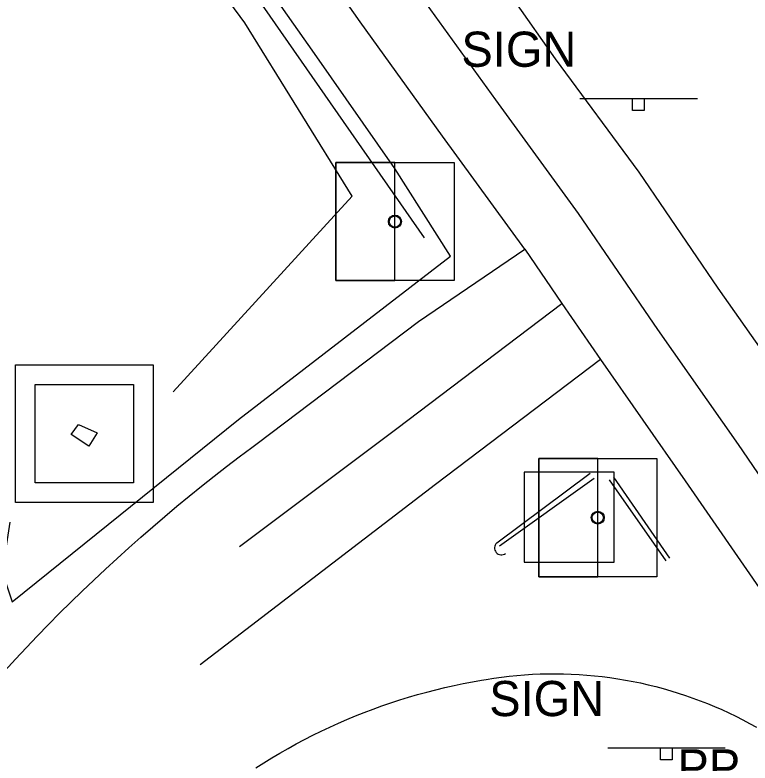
# Model space of a CAD drawing. Extents: x 1602514 to 1609837, y 863887 to 871157.
# Drawn here: x 1605054.9 to 1605185.6, y 867466.9 to 867599.9 of the extents above; entities that cross this region are included whole.
import ezdxf

# ---------------------------------------------------------------- set-up
doc = ezdxf.new("R2010")
doc.units = 0
for name, color, linetype in [('Drainage-Structures', 7, 'Continuous'), ('Lighting_Signals-Equipment', 7, 'Continuous'), ('Roadway-Signs', 7, 'Continuous'), ('Survey-Centerline', 7, 'Continuous'), ('Survey-Curbs', 7, 'Continuous'), ('Survey-Edge of pavement', 7, 'Continuous'), ('Survey-Misc paved surface', 7, 'Continuous'), ('Survey-Ridge Lines', 7, 'Continuous'), ('Survey-Safety', 7, 'Continuous'), ('Survey-Shoulders', 7, 'Continuous'), ('Utility-Pole', 7, 'Continuous')]:
    doc.layers.add(name, color=color, linetype=linetype)

msp = doc.modelspace()

# ---------------------------------------------------------------- linework, layer by layer
at = {"layer": 'Drainage-Structures'}
for p, q in [((1605054.93, 867537.67), (1605079.43, 867537.67)), ((1605054.93, 867513.17), (1605054.93, 867537.67)), ((1605054.93, 867537.67), (1605079.43, 867537.67)), ((1605054.93, 867513.17), (1605054.93, 867537.67)), ((1605079.43, 867537.67), (1605079.43, 867513.17)), ((1605079.43, 867537.67), (1605079.43, 867513.17)), ((1605058.43, 867534.17), (1605075.93, 867534.17)), ((1605058.43, 867516.67), (1605058.43, 867534.17)), ((1605058.43, 867534.17), (1605075.93, 867534.17)), ((1605058.43, 867516.67), (1605058.43, 867534.17)), ((1605075.93, 867534.17), (1605075.93, 867516.67)), ((1605075.93, 867534.17), (1605075.93, 867516.67)), ((1605075.93, 867516.67), (1605058.43, 867516.67)), ((1605075.93, 867516.67), (1605058.43, 867516.67)), ((1605079.43, 867513.17), (1605054.93, 867513.17)), ((1605079.43, 867513.17), (1605054.93, 867513.17))]:
    msp.add_line(p, q, dxfattribs=at)
at = {"layer": 'Lighting_Signals-Equipment'}
msp.add_lwpolyline([(1605145.44, 867502.59), (1605161.44, 867502.59), (1605161.44, 867518.59), (1605145.44, 867518.59)], close=True, dxfattribs=at)
msp.add_lwpolyline([(1605145.44, 867502.59), (1605161.44, 867502.59), (1605161.44, 867518.59), (1605145.44, 867518.59)], close=True, dxfattribs=at)
at = {"layer": 'Roadway-Signs'}
for p, q in [((1605155.35, 867585.01), (1605176.25, 867585.01)), ((1605155.35, 867585.01), (1605176.25, 867585.01)), ((1605164.7, 867582.91), (1605164.7, 867585.01)), ((1605164.7, 867582.91), (1605164.7, 867585.01)), ((1605165.75, 867585.01), (1605165.75, 867585.01)), ((1605165.75, 867585.01), (1605165.75, 867585.01)), ((1605166.8, 867585.01), (1605166.8, 867582.91)), ((1605166.8, 867585.01), (1605166.8, 867582.91)), ((1605166.8, 867582.91), (1605164.7, 867582.91)), ((1605166.8, 867582.91), (1605164.7, 867582.91)), ((1605160.3, 867469.54), (1605181.2, 867469.54)), ((1605160.3, 867469.54), (1605181.2, 867469.54)), ((1605169.65, 867467.44), (1605169.65, 867469.54)), ((1605169.65, 867467.44), (1605169.65, 867469.54)), ((1605170.7, 867469.54), (1605170.7, 867469.54)), ((1605170.7, 867469.54), (1605170.7, 867469.54)), ((1605171.75, 867469.54), (1605171.75, 867467.44)), ((1605171.75, 867469.54), (1605171.75, 867467.44)), ((1605171.75, 867467.44), (1605169.65, 867467.44)), ((1605171.75, 867467.44), (1605169.65, 867467.44))]:
    msp.add_line(p, q, dxfattribs=at)
at = {"layer": 'Survey-Centerline'}
for points in [[(1605327.6, 867318.56), (1605313.22, 867339), (1605298.86, 867359.47), (1605284.44, 867379.89), (1605270.09, 867400.35), (1605255.39, 867421.19), (1605241.04, 867441.66), (1605226.95, 867462.31), (1605212.21, 867482.51), (1605197.65, 867502.84), (1605183.56, 867523.49), (1605169.19, 867543.95), (1605155.09, 867564.59), (1605140.39, 867584.82), (1605125.75, 867605.1), (1605111.38, 867625.56), (1605097.29, 867646.2), (1605083.07, 867666.21), (1605068.76, 867686.71), (1605054.46, 867707.21)], [(1605327.6, 867318.56), (1605313.22, 867339), (1605298.86, 867359.47), (1605284.44, 867379.89), (1605270.09, 867400.35), (1605255.39, 867421.19), (1605241.04, 867441.66), (1605226.95, 867462.31), (1605212.21, 867482.51), (1605197.65, 867502.84), (1605183.56, 867523.49), (1605169.19, 867543.95), (1605155.09, 867564.59), (1605140.39, 867584.82), (1605125.75, 867605.1), (1605111.38, 867625.56), (1605097.29, 867646.2), (1605083.07, 867666.21), (1605068.76, 867686.71), (1605054.46, 867707.21)], [(1605094.78, 867505.36), (1605122.79, 867526.36), (1605152.14, 867548.55)], [(1605094.78, 867505.36), (1605122.79, 867526.36), (1605152.14, 867548.55)]]:
    msp.add_lwpolyline(points, dxfattribs=at)
at = {"layer": 'Survey-Curbs'}
for p, q in [((1605140.56, 867506), (1605157.18, 867518.39)), ((1605140.56, 867506), (1605157.18, 867518.39)), ((1605141.03, 867505.5), (1605157.89, 867517.5)), ((1605141.03, 867505.5), (1605157.89, 867517.5)), ((1605161.32, 867517.68), (1605171.26, 867503.26)), ((1605161.32, 867517.68), (1605171.26, 867503.26)), ((1605160.52, 867517.22), (1605170.65, 867502.83)), ((1605160.52, 867517.22), (1605170.65, 867502.83))]:
    msp.add_line(p, q, dxfattribs=at)
msp.add_arc((1605141.38, 867505.1), 1.23, 132.2213, 308.0657, dxfattribs=at)
msp.add_arc((1605141.38, 867505.1), 1.23, 132.2213, 308.0657, dxfattribs=at)
at = {"layer": 'Survey-Edge of pavement'}
for points in [[(1605097.93, 867523.66), (1605126.66, 867545.35), (1605145.52, 867558.24), (1605130.92, 867578.36), (1605116.29, 867598.64), (1605101.93, 867619.1), (1605087.6, 867639.59), (1605073.52, 867659.54), (1605059.21, 867680.04), (1605044.9, 867700.53), (1605030.59, 867721.03), (1605016.36, 867741.58), (1605013.22, 867745.82)], [(1605097.93, 867523.66), (1605126.66, 867545.35), (1605145.52, 867558.24), (1605130.92, 867578.36), (1605116.29, 867598.64), (1605101.93, 867619.1), (1605087.6, 867639.59), (1605073.52, 867659.54), (1605059.21, 867680.04), (1605044.9, 867700.53), (1605030.59, 867721.03), (1605016.36, 867741.58), (1605013.22, 867745.82)], [(1605053.05, 867483.25), (1605054.96, 867485.34), (1605056.89, 867487.4), (1605058.84, 867489.44), (1605060.81, 867491.47), (1605062.8, 867493.48), (1605064.81, 867495.47), (1605066.84, 867497.44), (1605068.88, 867499.39), (1605070.94, 867501.33), (1605073.02, 867503.24), (1605075.12, 867505.14), (1605077.23, 867507.01), (1605079.37, 867508.87), (1605081.52, 867510.71), (1605083.68, 867512.52), (1605085.86, 867514.32), (1605088.06, 867516.09), (1605090.28, 867517.85), (1605092.51, 867519.58), (1605094.76, 867521.3), (1605097.02, 867522.99), (1605097.93, 867523.66)], [(1605053.05, 867483.25), (1605054.96, 867485.34), (1605056.89, 867487.4), (1605058.84, 867489.44), (1605060.81, 867491.47), (1605062.8, 867493.48), (1605064.81, 867495.47), (1605066.84, 867497.44), (1605068.88, 867499.39), (1605070.94, 867501.33), (1605073.02, 867503.24), (1605075.12, 867505.14), (1605077.23, 867507.01), (1605079.37, 867508.87), (1605081.52, 867510.71), (1605083.68, 867512.52), (1605085.86, 867514.32), (1605088.06, 867516.09), (1605090.28, 867517.85), (1605092.51, 867519.58), (1605094.76, 867521.3), (1605097.02, 867522.99), (1605097.93, 867523.66)], [(1605097.73, 867466.01), (1605099.14, 867466.9), (1605100.56, 867467.78), (1605101.99, 867468.63), (1605103.44, 867469.45), (1605104.9, 867470.26), (1605106.37, 867471.04), (1605107.86, 867471.8), (1605109.35, 867472.54), (1605110.86, 867473.25), (1605112.38, 867473.93), (1605113.91, 867474.6), (1605115.45, 867475.24), (1605117, 867475.85), (1605118.56, 867476.45), (1605120.12, 867477.01), (1605121.7, 867477.55), (1605123.29, 867478.07), (1605124.88, 867478.56), (1605126.48, 867479.03), (1605128.09, 867479.47), (1605129.7, 867479.89), (1605131.32, 867480.28), (1605132.95, 867480.65), (1605134.58, 867480.99), (1605136.22, 867481.3), (1605137.86, 867481.59), (1605138.65, 867481.72)], [(1605097.73, 867466.01), (1605099.14, 867466.9), (1605100.56, 867467.78), (1605101.99, 867468.63), (1605103.44, 867469.45), (1605104.9, 867470.26), (1605106.37, 867471.04), (1605107.86, 867471.8), (1605109.35, 867472.54), (1605110.86, 867473.25), (1605112.38, 867473.93), (1605113.91, 867474.6), (1605115.45, 867475.24), (1605117, 867475.85), (1605118.56, 867476.45), (1605120.12, 867477.01), (1605121.7, 867477.55), (1605123.29, 867478.07), (1605124.88, 867478.56), (1605126.48, 867479.03), (1605128.09, 867479.47), (1605129.7, 867479.89), (1605131.32, 867480.28), (1605132.95, 867480.65), (1605134.58, 867480.99), (1605136.22, 867481.3), (1605137.86, 867481.59), (1605138.65, 867481.72)], [(1605138.65, 867481.72), (1605140.01, 867481.94), (1605141.38, 867482.13), (1605142.76, 867482.29), (1605144.13, 867482.43), (1605145.51, 867482.54), (1605146.89, 867482.63), (1605148.28, 867482.69), (1605149.66, 867482.72), (1605151.04, 867482.73), (1605152.43, 867482.71), (1605153.81, 867482.67), (1605155.19, 867482.59), (1605156.57, 867482.5), (1605157.95, 867482.37), (1605159.32, 867482.22), (1605160.69, 867482.05), (1605162.06, 867481.85), (1605163.43, 867481.62), (1605164.79, 867481.37), (1605166.14, 867481.09), (1605167.49, 867480.78), (1605168.84, 867480.45), (1605170.17, 867480.1), (1605171.5, 867479.71), (1605172.82, 867479.31), (1605174.14, 867478.88), (1605175.44, 867478.42), (1605176.74, 867477.94), (1605178.03, 867477.43), (1605179.31, 867476.9), (1605180.57, 867476.35), (1605181.83, 867475.77), (1605183.08, 867475.17), (1605184.31, 867474.55), (1605185.53, 867473.9), (1605186.74, 867473.23)], [(1605138.65, 867481.72), (1605140.01, 867481.94), (1605141.38, 867482.13), (1605142.76, 867482.29), (1605144.13, 867482.43), (1605145.51, 867482.54), (1605146.89, 867482.63), (1605148.28, 867482.69), (1605149.66, 867482.72), (1605151.04, 867482.73), (1605152.43, 867482.71), (1605153.81, 867482.67), (1605155.19, 867482.59), (1605156.57, 867482.5), (1605157.95, 867482.37), (1605159.32, 867482.22), (1605160.69, 867482.05), (1605162.06, 867481.85), (1605163.43, 867481.62), (1605164.79, 867481.37), (1605166.14, 867481.09), (1605167.49, 867480.78), (1605168.84, 867480.45), (1605170.17, 867480.1), (1605171.5, 867479.71), (1605172.82, 867479.31), (1605174.14, 867478.88), (1605175.44, 867478.42), (1605176.74, 867477.94), (1605178.03, 867477.43), (1605179.31, 867476.9), (1605180.57, 867476.35), (1605181.83, 867475.77), (1605183.08, 867475.17), (1605184.31, 867474.55), (1605185.53, 867473.9), (1605186.74, 867473.23)]]:
    msp.add_lwpolyline(points, dxfattribs=at)
at = {"layer": 'Survey-Misc paved surface'}
for centre in [(1605122.44, 867563.15), (1605122.44, 867563.15), (1605158.52, 867510.49), (1605158.52, 867510.49)]:
    msp.add_circle(centre, 1, dxfattribs=at)
at = {"layer": 'Survey-Ridge Lines'}
for points in [[(1605237.04, 867469.19), (1605222.73, 867489.69), (1605208.42, 867510.19), (1605194.33, 867530.84), (1605179.95, 867551.29), (1605165.86, 867571.94), (1605151.01, 867592.07), (1605136.68, 867612.55), (1605122.48, 867633.13), (1605108.01, 867653.52), (1605093.78, 867673.69), (1605079.48, 867694.19), (1605065.17, 867714.68), (1605050.86, 867735.18), (1605036.55, 867755.68), (1605022.25, 867776.17)], [(1605237.04, 867469.19), (1605222.73, 867489.69), (1605208.42, 867510.19), (1605194.33, 867530.84), (1605179.95, 867551.29), (1605165.86, 867571.94), (1605151.01, 867592.07), (1605136.68, 867612.55), (1605122.48, 867633.13), (1605108.01, 867653.52), (1605093.78, 867673.69), (1605079.48, 867694.19), (1605065.17, 867714.68), (1605050.86, 867735.18), (1605036.55, 867755.68), (1605022.25, 867776.17)], [(1605082.98, 867532.86), (1605114.83, 867567.69), (1605095.76, 867598.5), (1605076.56, 867624.56), (1605058.96, 867649.41)], [(1605082.98, 867532.86), (1605114.83, 867567.69), (1605095.76, 867598.5), (1605076.56, 867624.56), (1605058.96, 867649.41)], [(1605145.52, 867558.24), (1605152.14, 867548.55), (1605159, 867538.63), (1605174.09, 867517.03), (1605188.3, 867496.46), (1605190.4, 867493.49), (1605202.64, 867475.98), (1605216.8, 867455.38), (1605229.88, 867434.04)], [(1605145.52, 867558.24), (1605152.14, 867548.55), (1605159, 867538.63), (1605174.09, 867517.03), (1605188.3, 867496.46), (1605190.4, 867493.49), (1605202.64, 867475.98), (1605216.8, 867455.38), (1605229.88, 867434.04)], [(1605159, 867538.63), (1605129.65, 867516.38), (1605087.79, 867484.31)], [(1605159, 867538.63), (1605129.65, 867516.38), (1605087.79, 867484.31)], [(1605069.5, 867525.56), (1605067.98, 867523.21), (1605064.86, 867525.28), (1605066.14, 867527.07), (1605069.5, 867525.56)], [(1605069.5, 867525.56), (1605067.98, 867523.21), (1605064.86, 867525.28), (1605066.14, 867527.07), (1605069.5, 867525.56)]]:
    msp.add_lwpolyline(points, dxfattribs=at)
for centre in [(1605122.44, 867563.15), (1605122.44, 867563.15), (1605158.52, 867510.49), (1605158.52, 867510.49)]:
    msp.add_circle(centre, 1.15, dxfattribs=at)
at = {"layer": 'Survey-Safety'}
msp.add_line((1605127.68, 867560.27), (1605084.87, 867621.86), dxfattribs=at)
at = {"layer": 'Survey-Shoulders'}
msp.add_lwpolyline([(1605053.97, 867509.71), (1605052.57, 867500.85), (1605054.37, 867495.54), (1605094.62, 867527.97), (1605132.33, 867556.98), (1605122.44, 867572.57), (1605108.11, 867593.06), (1605093.74, 867613.52), (1605079.65, 867634.16), (1605065.63, 867654.03), (1605051.32, 867674.53), (1605047.61, 867671.96)], dxfattribs=at)
msp.add_lwpolyline([(1605053.97, 867509.71), (1605052.57, 867500.85), (1605054.37, 867495.54), (1605094.62, 867527.97), (1605132.33, 867556.98), (1605122.44, 867572.57), (1605108.11, 867593.06), (1605093.74, 867613.52), (1605079.65, 867634.16), (1605065.63, 867654.03), (1605051.32, 867674.53), (1605047.61, 867671.96)], dxfattribs=at)
at = {"layer": 'Utility-Pole'}
for points in [[(1605111.94, 867552.65), (1605122.44, 867552.65), (1605122.44, 867573.65), (1605111.94, 867573.65)], [(1605111.94, 867573.65), (1605132.95, 867573.65), (1605132.95, 867552.65), (1605111.94, 867552.65)], [(1605111.94, 867552.65), (1605122.44, 867552.65), (1605122.44, 867573.65), (1605111.94, 867573.65)], [(1605111.94, 867573.65), (1605132.95, 867573.65), (1605132.95, 867552.65), (1605111.94, 867552.65)], [(1605148.02, 867499.99), (1605158.52, 867499.99), (1605158.52, 867521), (1605148.02, 867521)], [(1605148.02, 867521), (1605169.02, 867521), (1605169.02, 867499.99), (1605148.02, 867499.99)], [(1605148.02, 867499.99), (1605158.52, 867499.99), (1605158.52, 867521), (1605148.02, 867521)], [(1605148.02, 867521), (1605169.02, 867521), (1605169.02, 867499.99), (1605148.02, 867499.99)]]:
    msp.add_lwpolyline(points, close=True, dxfattribs=at)

# ---------------------------------------------------------------- texts
at = {"layer": 'Roadway-Signs'}
for p in [(1605134.27, 867590.67), (1605134.27, 867590.67), (1605139.22, 867475.2), (1605139.22, 867475.2)]:
    msp.add_text('SIGN', height=6.25, dxfattribs=at).set_placement(p)
at = {"layer": 'Utility-Pole'}
msp.add_text('PP', height=6.251, dxfattribs=at).set_placement((1605172.7, 867463.04))
msp.add_text('PP', height=6.251, dxfattribs=at).set_placement((1605172.7, 867463.04))

doc.saveas('drawing.dxf')
